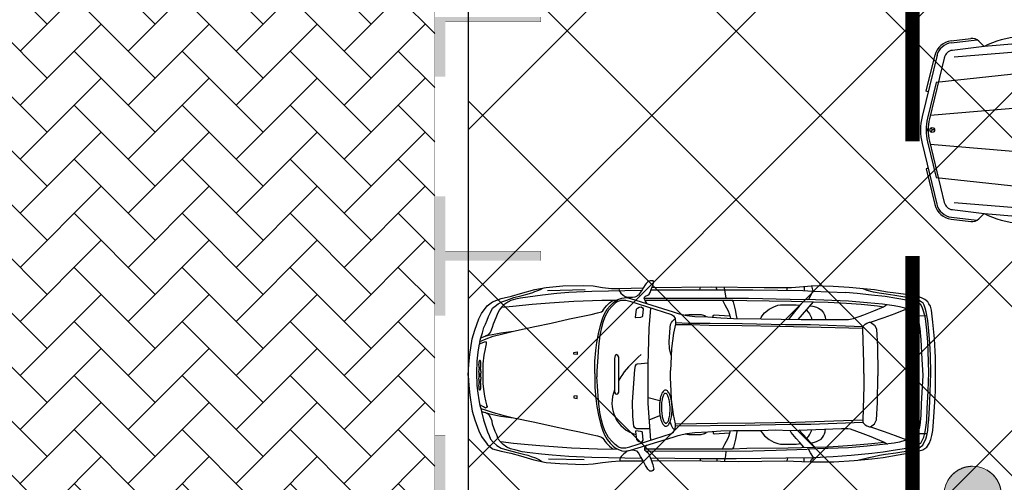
# Model space of a CAD drawing. Header units: millimetres. Extents: x 747415 to 1601423, y -236173 to 551995.
# Tile 271 of 549: x 1028413 to 1038721, y 198570 to 203410. Entities that reach past the tile are written whole.
import ezdxf

# ---------------------------------------------------------------- set-up
doc = ezdxf.new("R2010")
doc.units = ezdxf.units.MM
doc.header["$LTSCALE"] = 100
doc.header["$MEASUREMENT"] = 0
doc.linetypes.add('DASHED2', pattern=[9.525, 6.35, -3.175])
doc.linetypes.add('HIDDEN2', pattern=[4.7625, 3.175, -1.5875])
doc.layers.get('0').update_dxf_attribs({"linetype": 'CONTINUOUS', "lineweight": 0})
for name, color, linetype in [('T--A9041_VERHARDING_Parkeren', 9, 'CONTINUOUS'), ('T--L9041_VERHARDING_Parkeren', 9, 'DASHED2'), ('T--L9041_VERHARDING_Wegen', 7, 'CONTINUOUS'), ('T--L9082_INRICHTING_SPECIFIEK_Auto', 8, 'CONTINUOUS')]:
    doc.layers.add(name, color=color, linetype=linetype)
for name, color, linetype, lineweight in [('T--A9041_VERHARDING_Wegen', 21, 'CONTINUOUS', 0), ('T--A9042_BEPLANTING', 90, 'CONTINUOUS', 0), ('T--L9032_HEKWERKEN', 7, 'CONTINUOUS', 0), ('T--L9067_BEHEERVOORZIENING_Belijning', 7, 'DASHED2', 0), ('T--L9071_TERREINMEUBILAIR_Bank', 250, 'CONTINUOUS', 0)]:
    doc.layers.add(name, color=color, linetype=linetype, lineweight=lineweight)
doc.layers.add('T--A9072_BELIJNING', color=7, linetype='CONTINUOUS', lineweight=0, true_color=0xffffff)

# ---------------------------------------------------------------- blocks, each defined once
blk = doc.blocks.new('auto09')
for points in [[(-4594, 932), (-4388, 958)], [(-4592, 912), (-4326, 945)], [(-1900, 939), (-3000, 975), (-3500, 935), (-4250, 874), (-4582, 833)], [(-4250, 874), (-4305, 929)], [(-2650, 764), (-2535, 960)], [(-2518, 959), (-2594, 737)], [(-1876, 933), (-1678, 911)], [(-666, 964), (-750, 905), (-660, 932)], [(-126, 874), (-640, 934)], [(-90, 910), (-631, 973)], [(-2585, 875), (-2891, 875), (-3488, 849), (-4561, 762)], [(-1143, 825), (-1338, 825), (-2564, 825)], [(-2547, 875), (-1687, 875), (-1724, 825), (-1764, 625)], [(-1650, 905), (-1687, 875)], [(-4742, 783), (-4898, 141)], [(-4835, 400), (-4855, 405), (-4762, 788)], [(-4665, 764), (-4821, 118)], [(-2750, 775), (-2400, 625), (-1513, 625)], [(-2750, 753), (-2412, 608)], [(-2714, 795), (-2363, 625)], [(-1704, 821), (-1744, 625)], [(-804, 777), (-71, 713)], [(-2870, 700), (-4750, 498), (-4841, 123)], [(-2474, 505), (-1480, 505)], [(-3200, 287), (-4814, 150)], [(-3200, 300), (-3200, -300)], [(-3050, 300), (-3050, -300)], [(-3030, 300), (-3030, -300)], [(-3102, 107), (-3092, 200), (-3127, 113)], [(-4835, 10), (-4855, 10)], [(-4767, 0), (-4792, 0), (-4804, 22)], [(-4804, -22), (-4792, 0)], [(-124, 0), (-84, 0)], [(-59, 39), (-84, 0), (-59, -39)], [(-4835, -10), (-4855, -10)], [(-4898, -141), (-4744, -776)], [(-4841, -123), (-4750, -498), (-2870, -700)], [(-4821, -118), (-4666, -757)], [(-3200, -287), (-4814, -150)], [(-3127, -113), (-3092, -200), (-3102, -107)], [(-4835, -400), (-4855, -405), (-4764, -781)], [(-2474, -505), (-1480, -505)], [(-2750, -753), (-2412, -608)], [(-2750, -775), (-2400, -625), (-1513, -625)], [(-2726, -801), (-2363, -625)], [(-1650, -905), (-1687, -875), (-1724, -825), (-1764, -625)], [(-1704, -821), (-1744, -625)], [(-804, -777), (-71, -713)], [(-2585, -875), (-2891, -875), (-3488, -849), (-4561, -762)], [(-2650, -764), (-2535, -960)], [(-2518, -959), (-2594, -737)], [(-4592, -912), (-4326, -945)], [(-4582, -833), (-4250, -874), (-3500, -935), (-3000, -975), (-1900, -939)], [(-4250, -874), (-4305, -929)], [(-2564, -825), (-1143, -825)], [(-2547, -875), (-1687, -875)], [(-1876, -933), (-1678, -911)], [(-666, -964), (-750, -905), (-660, -932)], [(-126, -874), (-640, -934)], [(-90, -910), (-631, -973)], [(-4594, -932), (-4388, -958)]]:
    blk.add_lwpolyline(points)
at = {"color": 0}
for points in [[(-3095, 632), (-2963, 632)], [(-3086, 647), (-2951, 647)], [(-3076, 662), (-2938, 662)], [(-3066, 677), (-2924, 677)], [(-2947, 692), (-2909, 692)], [(-3143, 527), (-3025, 527)], [(-3138, 542), (-3018, 542)], [(-3132, 557), (-3011, 557)], [(-3125, 572), (-3002, 572)], [(-3119, 587), (-2994, 587)], [(-3111, 602), (-2984, 602)], [(-3103, 617), (-2974, 617)], [(-3171, 422), (-3059, 422)], [(-3168, 437), (-3056, 437)], [(-3165, 452), (-3052, 452)], [(-3162, 467), (-3047, 467)], [(-3158, 482), (-3043, 482)], [(-3153, 497), (-3037, 497)], [(-3149, 512), (-3031, 512)], [(-3180, 332), (-3070, 332)], [(-3180, 317), (-3070, 317)], [(-3179, 347), (-3069, 347)], [(-3178, 362), (-3068, 362)], [(-3177, 377), (-3066, 377)], [(-3175, 392), (-3064, 392)], [(-3173, 407), (-3062, 407)], [(-3180, 302), (-3070, 302)], [(-3180, -302), (-3070, -302)], [(-3180, -317), (-3070, -317)], [(-3180, -332), (-3070, -332)], [(-3179, -347), (-3069, -347)], [(-3178, -362), (-3068, -362)], [(-3177, -377), (-3066, -377)], [(-3175, -392), (-3064, -392)], [(-3173, -407), (-3062, -407)], [(-3171, -422), (-3059, -422)], [(-3168, -437), (-3056, -437)], [(-3165, -452), (-3052, -452)], [(-3162, -467), (-3047, -467)], [(-3158, -482), (-3043, -482)], [(-3153, -497), (-3037, -497)], [(-3149, -512), (-3031, -512)], [(-3143, -527), (-3025, -527)], [(-3138, -542), (-3018, -542)], [(-3132, -557), (-3011, -557)], [(-3125, -572), (-3002, -572)], [(-3119, -587), (-2994, -587)], [(-3111, -602), (-2984, -602)], [(-3103, -617), (-2974, -617)], [(-3095, -632), (-2963, -632)], [(-3086, -647), (-2951, -647)], [(-3076, -662), (-2938, -662)], [(-3066, -677), (-2924, -677)], [(-2947, -692), (-2909, -692)]]:
    blk.add_lwpolyline(points, dxfattribs=at)
blk.add_circle((-4792, 0), 25)
for centre, radius, start, end in [((-4569, 734), 200, 97.1189, 166.373), ((-4376, 859), 100, 45, 97.1189), ((-3799, -32), 1012, 72.7917, 116.4269), ((-2067, 1885), 1303, 224.2823, 238.398), ((-1797, 744), 205, 54.627, 112.627), ((-1200, -506), 1481, 72.3164, 107.6836), ((-1200, -1558), 2504, 79.6469, 100.3531), ((-637, 923), 50, 83.3456, 124.992), ((-646, 884), 50, 83.3456, 106.5565), ((-4569, 734), 180, 97.1189, 166.373), ((-4569, 734), 100, 97.1189, 166.373), ((-1169, -5077), 5975, 80.0039, 94.9739), ((-1338, 805), 20, 302.9407, 90), ((-1143, 625), 200, 16.9505, 90), ((-132, 824), 50, 5.8201, 83.3456), ((-95, 860), 50, 6.0456, 83.3456), ((-8215, 0), 8175, 354.1799, 5.8201), ((-8215, 0), 8215, 353.9544, 6.0456), ((-2546, 314), 504, 113.8546, 181.5941), ((-2546, 314), 484, 114.8768, 181.5941), ((-2580, 514), 311, 96.4415, 123.1514), ((-863, 71), 855, 122.9407, 139.5881), ((-863, 71), 755, 106.7493, 144.888), ((-1143, 625), 180, 16.9505, 69.5058), ((-808, 727), 50, 85.0236, 196.9556), ((-2546, 314), 654, 146.3661, 181.5941), ((-1523, 0), 1077, 144.5107, 215.4893), ((-3194, 0), 2324, 343.0495, 16.9505), ((-3194, 0), 2344, 343.0495, 16.9505), ((-3194, 0), 2444, 343.0444, 16.9556), ((-3034, 0), 1634, 341.9965, 18.0035), ((-4315, 0), 600, 166.373, 193.627), ((-4336, 0), 520, 166.373, 193.627), ((-4336, 0), 500, 166.373, 193.627), ((-3115, 108), 13, 157.8888, 353.6771), ((-62, 0), 62.3, 161.6663, 180), ((-62, 0), 62.3, 180, 198.3337), ((-73, 4), 50.8, 141.3402, 161.6663), ((-80, 9), 41.9, 117.3736, 141.3402), ((-84, 18), 32.3, 90, 117.3736), ((-84, 18), 32.3, 62.6264, 90), ((-89, 9), 41.9, 38.6598, 62.6264), ((-95, 4), 50.8, 18.3337, 38.6598), ((-106, 0), 62.3, 0, 18.3337), ((-3115, -108), 13, 6.3229, 202.1112), ((-73, -4), 50.8, 198.3337, 218.6598), ((-80, -9), 41.9, 218.6598, 242.6264), ((-84, -18), 32.3, 242.6264, 270), ((-84, -18), 32.3, 270, 297.3736), ((-89, -9), 41.9, 297.3736, 321.3402), ((-95, -4), 50.8, 321.3402, 341.6663), ((-106, 0), 62.3, 341.6663, 0), ((-2546, -314), 654, 178.4059, 213.6339), ((-2546, -314), 504, 178.4059, 246.1454), ((-2546, -314), 484, 178.4059, 245.1232), ((-720, 68), 952, 216.9946, 245.943), ((-863, -71), 855, 220.4119, 237.0593), ((-1143, -625), 200, 270, 343.0495), ((-1143, -625), 180, 281.3543, 343.0495), ((-808, -727), 50, 163.0444, 274.9764), ((-4569, -734), 200, 193.627, 262.8811), ((-4569, -734), 180, 193.627, 262.8811), ((-4569, -734), 100, 193.627, 262.8811), ((-2067, -1885), 1303, 121.602, 135.7177), ((-2580, -514), 321, 236.0194, 243.0005), ((-2580, -514), 311, 244.4102, 263.5585), ((-1169, 5077), 5975, 265.0261, 279.9961), ((-1338, -805), 20, 270, 57.0593), ((-3799, 32), 1012, 243.5731, 287.2083), ((-1797, -744), 205, 247.373, 305.373), ((-1200, 1558), 2504, 259.6469, 280.3531), ((-1200, 506), 1481, 252.3164, 287.6836), ((-132, -824), 50, 276.6544, 354.1799), ((-95, -860), 50, 276.6544, 353.9544), ((-4376, -859), 100, 262.8811, 315), ((-637, -923), 50, 235.008, 276.6544), ((-646, -884), 50, 253.4435, 276.6544)]:
    blk.add_arc(centre, radius, start, end)
blk.add_solid([(-4855, 10), (-4835, 10), (-4855, -10), (-4835, -10)])
blk = doc.blocks.new('auto33')
for p, q in [((3518.237, 931.462), (3518.237, 888.875)), ((830.324, 888.875), (1224.2, 899.525)), ((2426.937, 925.125), (2421.775, 894.2)), ((2592.1, 926.137), (2602.75, 894.2)), ((3337.262, 920.812), (3337.262, 894.2)), ((3454.362, 585.487), (3614.037, 771.775)), ((4588.075, 819.687), (4588.075, 793.075)), ((2006.612, -266.126), (1884.2, -234.188)), ((1894.85, -463.063), (2006.612, -420.476)), ((3459.687, -569.513), (3630.012, -750.475)), ((4588.075, -761.125), (4588.075, -787.738)), ((840.975, -872.9), (1213.55, -878.225)), ((2427.1, -867.575), (2427.1, -894.188)), ((2602.75, -867.575), (2602.75, -894.188)), ((3342.587, -862.25), (3337.262, -894.188)), ((3512.912, -858.813), (3512.912, -899.513))]:
    blk.add_line(p, q)
for points in [[(0, 0), (5.325, 117.099), (15.975, 218.225), (42.587, 383.225), (69.2, 473.712), (111.775, 590.812), (138.387, 649.362), (196.937, 729.2), (255.487, 771.775), (345.975, 803.712), (452.425, 830.325), (548.225, 856.937), (697.262, 899.525), (814.362, 920.812), (989.999, 936.775), (1208.225, 942.1), (1309.362, 936.775), (1405.162, 920.812), (1500.975, 910.162), (1580.812, 910.162), (1833.062, 915.425)], [(1873.55, 750.487), (1852.262, 782.425), (1841.612, 803.712), (1846.937, 819.687), (1857.587, 830.325), (1878.875, 840.974), (1894.85, 851.612), (1905.487, 867.587), (1916.137, 899.525), (1926.775, 926.137), (1932.099, 942.1), (1937.425, 958.075), (1942.75, 979.362), (1937.425, 990), (1905.487, 990), (1889.525, 984.687), (1878.875, 979.362), (1873.55, 974.037), (1862.912, 963.387), (1852.262, 947.425), (1836.3, 920.812), (1820.325, 894.2), (1804.362, 872.912), (1793.712, 856.937), (1783.075, 840.974), (1772.424, 835.65), (1761.775, 825), (1745.812, 819.687), (1719.2, 814.362), (1655.325, 814.362)], [(1924.637, 920.799), (2544.2, 926.137), (3097.749, 920.812), (3385.162, 920.812), (3592.75, 936.775)], [(3592.75, 936.775), (3608.712, 883.55), (3560.812, 793.075)], [(3582.099, -904.838), (3826.937, -904.838), (4039.85, -888.863), (4226.137, -872.9), (4343.237, -856.938), (4502.912, -830.325), (4620.012, -809.025), (4705.174, -793.063), (4758.4, -777.1), (4800.975, -750.475), (4827.587, -713.225), (4843.562, -670.638), (4854.2, -628.063), (4864.849, -574.838), (4870.175, -484.35), (4886.137, -276.776), (4891.462, -165), (4891.462, 31.937), (4891.462, 186.3), (4880.812, 383.225), (4864.849, 558.875), (4848.875, 681.299), (4838.237, 723.875), (4822.262, 750.487), (4811.625, 771.775), (4779.687, 793.075), (4753.075, 809.037), (4710.487, 825), (4641.3, 840.974), (4556.137, 851.612), (4476.3, 862.262), (4391.137, 872.912), (4252.75, 894.2), (4098.399, 910.162), (3986.625, 920.812), (3821.624, 931.462), (3592.75, 936.775)], [(122.425, 356.612), (133.062, 393.875), (149.037, 447.099), (165, 500.325), (180.975, 537.587), (196.937, 580.162), (212.912, 617.425), (234.2, 660), (255.487, 702.587), (282.1, 723.875), (314.037, 750.487), (351.299, 771.775), (404.525, 787.75), (479.037, 814.362), (564.2, 835.65), (617.425, 851.612), (675.975, 867.587), (697.262, 878.225), (729.2, 888.875), (755.812, 899.525), (789.287, 916.25)], [(1815, 888.875), (1293.387, 878.225), (1053.875, 867.587), (926.137, 856.937), (777.1, 840.974), (622.75, 819.687), (548.225, 809.037), (495, 798.387), (447.1, 782.425), (415.162, 766.462), (372.587, 739.837), (351.299, 718.55), (324.675, 681.299), (303.387, 638.712), (287.425, 601.449), (260.812, 537.587), (250.162, 500.325), (234.2, 457.75), (223.55, 441.774), (207.587, 425.812), (175.65, 409.837)], [(1575.487, 910.162), (1580.812, 888.875), (1596.775, 862.262), (1623.387, 840.974), (1644.687, 825), (1676.612, 814.362)], [(1914.362, 894.2), (2581.462, 894.2), (2980.65, 894.2), (3502.262, 888.875), (3608.712, 883.55), (3949.362, 867.587)], [(2677.262, 926.137), (2682.587, 894.2), (2698.55, 809.037)], [(3614.037, -856.938), (3821.624, -846.288), (4007.912, -835.638), (4226.137, -814.35), (4343.237, -798.388), (4449.687, -782.413), (4518.875, -771.775), (4588.075, -761.125), (4646.625, -745.163), (4689.2, -734.513), (4737.099, -707.9), (4753.075, -681.288), (4769.037, -644.025), (4785.012, -590.8), (4795.65, -521.613), (4800.975, -468.388), (4806.3, -345.963), (4816.937, -165), (4822.262, 31.937), (4816.937, 250.162), (4811.625, 351.3), (4800.975, 473.712), (4790.325, 569.525), (4785.012, 617.425), (4763.712, 681.299), (4753.075, 713.225), (4737.099, 739.837), (4715.812, 761.137), (4662.587, 771.775), (4588.075, 787.75), (4486.937, 803.712), (4364.525, 825), (4220.812, 840.974), (4071.787, 856.937), (3949.362, 867.587)], [(4087.75, -883.55), (4151.625, -867.575), (4194.2, -856.938), (4247.425, -846.288), (4305.974, -835.638), (4369.85, -825), (4476.3, -809.025), (4540.174, -798.388), (4614.687, -787.738), (4678.562, -771.775), (4721.137, -755.8), (4758.4, -729.188), (4774.362, -697.251), (4790.325, -665.326), (4800.975, -628.063), (4811.625, -574.838), (4816.937, -516.288), (4822.262, -463.063), (4832.912, -271.451), (4843.562, 21.3), (4838.237, 212.912), (4832.912, 335.325), (4822.262, 463.075), (4811.625, 574.837), (4795.65, 665.325), (4785.012, 702.587), (4774.362, 734.525), (4763.712, 755.812), (4742.424, 771.775), (4705.174, 793.075), (4646.625, 809.037), (4572.1, 819.687), (4465.649, 835.65), (4375.175, 851.612), (4300.649, 862.262), (4242.1, 872.912), (4178.237, 888.875), (4135.649, 904.837)], [(122.425, 356.612), (186.287, 383.225), (260.812, 409.837), (361.937, 436.449), (473.712, 463.075), (697.262, 510.975), (867.587, 548.225), (1059.2, 590.812), (1165.65, 612.1), (1288.075, 638.712), (1351.937, 654.687), (1394.525, 665.325), (1410.487, 675.975), (1421.137, 691.937), (1431.774, 707.912), (1447.75, 729.2), (1479.687, 761.137), (1516.937, 787.75)], [(351.299, 713.225), (468.387, 723.875), (670.649, 745.162), (851.612, 761.137), (1107.1, 777.1), (1399.837, 787.75), (1554.2, 787.75)], [(1325.325, 21.3), (1325.325, 149.037), (1335.975, 260.812), (1346.612, 345.975), (1362.587, 436.449), (1389.2, 537.587), (1410.487, 601.449), (1426.45, 644.037), (1453.074, 691.937), (1485, 729.2), (1516.937, 761.137), (1538.225, 777.1), (1564.837, 793.075), (1607.425, 809.037), (1655.325, 814.362), (1697.912, 803.712), (2145, 665.325), (2198.225, 649.362), (2240.812, 638.712), (2288.712, 628.075), (2373.875, 617.425), (2506.937, 612.1), (2645.325, 601.449), (2778.387, 596.137), (3065.812, 590.812), (3486.3, 585.487), (3858.874, 585.487), (3981.299, 585.487), (4034.525, 596.137), (4140.974, 633.387), (4247.425, 675.975), (4348.55, 718.55)], [(1570.162, 777.1), (1538.225, 755.812), (1506.3, 723.875), (1469.037, 681.299), (1431.774, 612.1), (1410.487, 553.55), (1394.525, 500.325), (1378.55, 420.487), (1362.587, 298.062), (1351.937, 143.712), (1346.612, 47.912), (1346.612, -15.963)], [(1570.162, 777.1), (1602.1, 787.75), (1650, 787.75), (1692.587, 777.1), (2129.037, 638.712), (2150.325, 622.75), (2166.3, 596.137), (2171.612, 553.55), (2171.612, 537.587), (2150.325, 441.774), (2129.037, 282.099), (2123.712, 196.937), (2118.387, 53.224)], [(1843.387, 809.037), (2475, 809.037), (2932.75, 809.037), (3369.2, 798.387), (3550.162, 793.075)], [(1849.6, 787.75), (2086.462, 787.75), (2437.75, 787.75), (2661.3, 787.75), (2767.75, 787.75), (2916.775, 782.425), (3385.162, 777.1), (3614.037, 771.775)], [(2661.3, 787.75), (2671.937, 766.462), (2687.912, 739.837), (2703.875, 707.912), (2719.85, 675.975), (2730.487, 649.362), (2741.137, 612.1), (2746.462, 596.137)], [(2815.65, 596.137), (2810.325, 628.075), (2799.687, 686.612), (2789.037, 729.2), (2778.387, 771.775), (2767.75, 787.75)], [(3060.487, 590.812), (3065.812, 606.774), (3076.462, 622.75), (3103.074, 654.687), (3150.975, 691.937), (3198.875, 718.55), (3241.462, 734.525), (3268.075, 739.837), (3433.075, 739.837), (3473.374, 734.087)], [(3507.587, 771.775), (3465.012, 723.875), (3417.099, 665.325), (3374.524, 612.1), (3353.237, 585.487)], [(4210.175, 558.875), (4353.875, 606.774), (4470.975, 649.362), (4582.749, 691.937), (4572.1, 702.587), (4513.562, 718.55), (4460.324, 729.2), (4337.912, 745.162), (4178.237, 761.137), (3981.299, 777.1), (3550.162, 793.075)], [(3576.774, 729.2), (3608.712, 723.875), (3645.975, 713.225), (3667.262, 702.587), (3693.874, 686.612), (3709.85, 670.65), (3720.487, 654.687), (3731.137, 633.387), (3736.462, 612.1), (3741.787, 585.487)], [(3614.037, 771.775), (3768.4, 766.462), (3960.012, 755.812), (4114.362, 745.162), (4284.687, 729.2), (4348.55, 718.55), (4380.487, 739.837)], [(1756.462, 601.449), (1751.137, 606.774), (1761.775, 691.937), (1772.424, 702.587), (1788.387, 713.225), (1809.687, 718.55), (1825.65, 707.912), (1830.975, 697.262), (1825.65, 622.75), (1820.325, 612.1), (1804.362, 606.774), (1756.462, 601.449)], [(1910.812, -675.963), (1884.2, -292.738), (1884.2, 111.775), (1894.85, 489.687), (1910.812, 702.587)], [(2272.749, 633.387), (2310, 638.712), (2437.75, 638.712), (2475, 628.075), (2490.975, 617.425), (2496.3, 612.1)], [(2565.487, 606.774), (2565.487, 628.075), (2576.137, 633.387), (2735.812, 622.75)], [(3539.524, 686.612), (3560.812, 660), (3571.462, 644.037), (3582.099, 622.75), (3592.75, 601.449), (3592.75, 585.487)], [(4582.749, 691.937), (4609.362, 686.612), (4635.975, 670.65), (4651.937, 660), (4667.912, 649.362), (4683.875, 633.387), (4694.525, 622.75), (4800.975, 628.075)], [(4694.525, 622.75), (4705.174, 606.774), (4715.812, 574.837), (4726.462, 489.687), (4737.099, 372.587), (4747.75, 170.325), (4758.4, 0), (4742.424, -298.063), (4737.099, -420.476), (4726.462, -521.613), (4715.812, -585.475), (4705.174, -606.775)], [(2123.712, 212.912), (2113.074, 250.162), (2107.75, 282.099), (2102.425, 351.3), (2113.074, 500.325), (2118.387, 532.262), (2129.037, 553.55), (2139.687, 569.525), (2155.65, 585.487), (2166.3, 590.812)], [(2171.612, 553.55), (2304.687, 548.225), (2533.55, 548.225), (2868.875, 542.912), (3321.3, 532.262), (3582.099, 532.262), (4130.325, 510.975)], [(2171.612, 532.262), (2331.3, 532.262), (2522.912, 526.937), (2863.55, 521.612), (3257.424, 516.3), (4130.325, 495)], [(4140.974, 21.3), (4140.974, 133.062), (4130.325, 484.362), (4130.325, 505.65), (4135.649, 516.3), (4156.937, 537.587), (4172.912, 548.225), (4199.525, 558.875), (4210.175, 558.875), (4226.137, 548.225), (4252.75, 526.937), (4268.712, 500.325), (4274.037, 484.362), (4284.687, 303.387), (4290.012, 26.612), (4290.012, -5.313)], [(133.062, 393.875), (175.65, 409.837), (212.912, 420.487), (287.425, 436.449), (340.65, 447.099), (473.712, 463.075)], [(122.425, 356.612), (111.775, 308.712), (101.137, 244.837), (90.487, 149.037), (85.162, 31.937), (90.487, -106.451), (101.137, -186.288), (111.775, -255.475), (122.425, -314.025), (133.062, -345.963)], [(117.1, 330), (180.975, 356.612), (186.287, 345.975), (186.287, 330), (175.65, 276.774), (165, 212.912), (154.362, 122.424), (154.362, -85.163), (159.675, -143.7), (170.324, -218.225), (180.975, -266.126), (191.612, -308.7), (196.937, -324.675), (191.612, -335.325), (180.975, -340.638), (159.675, -330), (122.425, -308.7)], [(1107.225, 241.062), (1141.85, 246.187), (1141.85, 219.062), (1107.225, 222.312), (1107.225, 241.062)], [(1532.912, 175.65), (1532.912, -175.638), (1543.55, -191.613), (1554.2, -196.938), (1564.837, -191.613), (1575.487, -175.638), (1575.487, -159.675), (1575.487, 191.612), (1564.837, 207.587), (1548.875, 218.225), (1538.225, 207.587), (1532.912, 175.65)], [(1809.687, 218.225), (1777.75, 191.612), (1676.612, 90.487), (1634.037, 37.262), (1607.425, 0), (1596.775, -15.963), (1575.487, -47.9)], [(1900.162, -558.863), (1761.775, -558.863), (1745.812, -548.225), (1735.162, -532.251), (1724.525, -431.125), (1719.2, -276.776), (1745.812, 63.875), (1751.137, 101.137), (1761.775, 117.099), (1772.424, 122.424), (1884.2, 133.062)], [(0, 0), (5.325, -106.451), (15.975, -207.575), (42.587, -372.575), (69.2, -463.063), (111.775, -580.163), (138.387, -638.713), (196.937, -718.55), (255.487, -766.45), (345.975, -793.063), (447.1, -814.35), (548.225, -840.963), (686.612, -883.55), (814.362, -910.163), (958.062, -920.8), (1208.225, -931.45), (1309.362, -926.125), (1405.162, -910.163), (1500.975, -899.513), (1586.137, -894.188), (1830.975, -894.188)], [(1325.325, 21.3), (1325.325, -127.738), (1335.975, -239.513), (1346.612, -324.675), (1362.587, -415.163), (1389.2, -516.288), (1410.487, -580.163), (1426.45, -622.738), (1453.074, -670.638), (1485, -707.9), (1516.937, -739.838), (1538.225, -755.8), (1564.837, -771.775), (1607.425, -787.738), (1655.325, -793.063), (1697.912, -782.413), (2145, -644.025), (2198.225, -628.063), (2240.812, -617.413), (2288.712, -606.775), (2373.875, -596.125), (2506.937, -590.8), (2645.325, -580.163), (2778.387, -574.838), (3065.812, -574.838), (3214.849, -569.513), (3369.2, -574.838), (3640.65, -564.188), (3906.787, -553.55), (3975.974, -553.55), (3997.262, -558.863), (4130.325, -606.775), (4215.487, -638.713), (4353.875, -697.251), (4391.137, -718.55)], [(1570.162, -745.163), (1602.1, -755.8), (1650, -755.8), (1692.587, -745.163), (2129.037, -606.775), (2150.325, -590.8), (2166.3, -564.188), (2171.612, -521.613), (2171.612, -505.638), (2150.325, -409.838), (2129.037, -250.163), (2123.712, -165), (2118.387, -21.288), (2118.387, 53.224)], [(4140.974, 21.3), (4140.974, 0), (4140.974, -111.776), (4130.325, -463.063), (4130.325, -484.35), (4135.649, -495), (4156.937, -516.288), (4172.912, -526.938), (4199.525, -537.576), (4210.175, -537.576), (4226.137, -526.938), (4252.75, -505.638), (4268.712, -479.025), (4274.037, -463.063), (4284.687, -282.088), (4290.012, -5.313)], [(1570.162, -745.163), (1538.225, -723.863), (1506.3, -691.938), (1469.037, -649.35), (1431.774, -580.163), (1410.487, -521.613), (1394.525, -468.388), (1378.55, -388.55), (1362.587, -266.126), (1351.937, -111.776), (1346.612, -15.963)], [(1107.225, -234.988), (1141.85, -240.113), (1141.85, -212.988), (1107.225, -216.238), (1107.225, -234.988)], [(133.062, -345.963), (186.287, -361.938), (260.812, -388.55), (361.937, -415.163), (473.712, -441.775), (697.262, -489.675), (867.587, -526.938), (1059.2, -569.513), (1165.65, -590.8), (1288.075, -617.413), (1351.937, -633.388), (1394.525, -644.025), (1410.487, -654.675), (1421.137, -670.638), (1431.774, -686.613), (1447.75, -707.9), (1479.687, -739.838), (1500.975, -755.8), (1522.262, -771.775)], [(133.062, -345.963), (138.387, -377.901), (159.675, -463.063), (180.975, -526.938), (202.262, -590.8), (218.225, -628.063), (234.2, -665.326), (260.812, -697.251), (298.062, -734.513), (345.975, -761.125), (404.525, -777.1), (457.75, -793.063), (521.612, -809.025), (580.162, -825), (622.75, -835.638), (660, -846.288), (702.587, -862.25), (723.875, -872.9), (745.162, -883.55), (776.312, -902.238)], [(138.387, -377.901), (175.65, -388.55), (212.912, -399.188), (287.425, -415.163), (340.65, -425.8), (473.712, -441.775)], [(1815, -867.575), (1293.387, -856.938), (1053.875, -846.288), (878.225, -835.638), (766.45, -825), (644.037, -809.025), (564.2, -798.388), (500.325, -782.413), (441.775, -766.45), (404.525, -750.475), (367.262, -723.863), (345.975, -702.575), (314.037, -665.326), (298.062, -622.738), (282.1, -585.475), (255.487, -510.963), (250.162, -479.025), (234.2, -436.45), (223.55, -420.476), (207.587, -404.513), (175.65, -388.55)], [(2113.074, -489.675), (2123.712, -521.613), (2139.687, -548.225), (2150.325, -558.863), (2160.975, -569.513)], [(2171.612, -505.638), (2608.075, -500.325), (3001.937, -495), (3427.75, -489.675), (4130.325, -463.063)], [(2171.612, -526.938), (2900.812, -521.613), (3374.524, -510.963), (3587.425, -510.963), (4130.325, -489.675)], [(1756.462, -580.163), (1751.137, -585.475), (1761.775, -670.638), (1772.424, -681.288), (1788.387, -691.938), (1809.687, -697.251), (1825.65, -686.613), (1830.975, -675.963), (1825.65, -601.45), (1820.325, -590.8), (1804.362, -585.475), (1756.462, -580.163)], [(2272.749, -612.088), (2310, -617.413), (2437.75, -617.413), (2475, -606.775), (2490.975, -596.125), (2496.3, -590.8)], [(2565.487, -585.475), (2565.487, -606.775), (2576.137, -612.088), (2735.812, -601.45)], [(2661.3, -766.45), (2671.937, -745.163), (2687.912, -718.55), (2703.875, -686.613), (2719.85, -654.675), (2730.487, -628.063), (2741.137, -590.8), (2746.462, -574.838)], [(2815.65, -574.838), (2810.325, -606.775), (2799.687, -665.326), (2789.037, -707.9), (2778.387, -750.475), (2767.75, -766.45)], [(3060.487, -574.838), (3065.812, -585.475), (3076.462, -601.45), (3103.074, -633.388), (3150.975, -670.638), (3198.875, -697.251), (3241.462, -713.225), (3268.075, -718.55), (3433.075, -718.55), (3480.975, -713.225)], [(3512.912, -750.475), (3470.325, -702.575), (3433.075, -660.001), (3379.849, -596.125), (3369.2, -574.838)], [(3544.849, -660.001), (3560.812, -638.713), (3571.462, -622.738), (3582.099, -601.45), (3592.75, -580.163), (3592.75, -566.063)], [(4210.175, -537.576), (4353.875, -585.475), (4470.975, -628.063), (4582.749, -670.638), (4572.1, -681.288), (4513.562, -697.251), (4460.324, -707.9), (4337.912, -723.863), (4178.237, -739.838), (3981.299, -755.8), (3550.162, -771.775)], [(3589.962, -707.926), (3645.975, -691.938), (3667.262, -681.288), (3693.874, -665.326), (3709.85, -649.35), (3720.487, -633.388), (3731.137, -612.088), (3736.462, -590.8), (3741.574, -560.151)], [(4582.749, -670.638), (4609.362, -670.638), (4635.975, -660.001), (4667.912, -638.713), (4694.525, -617.413), (4705.174, -606.775), (4806.3, -606.775)], [(340.65, -691.938), (473.712, -707.9), (628.062, -723.863), (750.487, -734.513), (1080.487, -755.8), (1351.937, -766.45), (1564.837, -771.775)], [(3630.012, -750.475), (3768.4, -745.163), (3874.85, -739.838), (4018.549, -729.188), (4226.137, -713.225), (4353.875, -697.251)], [(1655.325, -793.063), (1644.687, -809.025), (1628.712, -819.676), (1618.075, -830.325), (1602.1, -846.288), (1591.462, -862.25), (1586.137, -878.225), (1586.137, -894.188)], [(1873.55, -729.188), (1852.262, -745.163), (1846.937, -755.8), (1846.937, -777.1), (1862.912, -793.063), (1884.2, -809.025), (1894.85, -830.325), (1905.487, -856.938), (1916.137, -883.55), (1926.775, -915.475), (1932.099, -931.45), (1937.425, -952.738), (1942.75, -979.351), (1932.099, -995.325), (1921.462, -1000.638), (1900.162, -1000.638), (1878.875, -979.351), (1868.225, -963.388), (1857.587, -942.1), (1841.612, -915.475), (1830.975, -894.188), (1809.687, -856.938), (1804.362, -846.288), (1783.075, -809.025), (1767.1, -793.063), (1719.2, -782.413), (1655.325, -793.063)], [(1846.937, -766.45), (2086.462, -766.45), (2437.75, -766.45), (2661.3, -766.45), (2767.75, -766.45), (2916.775, -761.125), (3347.912, -755.8), (3630.012, -750.475)], [(1857.287, -787.438), (2661.3, -793.063), (2980.65, -787.738), (3225.487, -782.413), (3550.162, -771.775)], [(2698.55, -793.063), (2693.237, -840.963), (2687.912, -867.575), (2682.587, -894.188)], [(3582.099, -904.838), (3592.75, -878.225), (3614.037, -862.25), (3614.037, -856.938), (3582.099, -809.025), (3560.812, -771.775)], [(1905.487, -862.25), (2421.775, -867.575), (2805, -867.575), (3326.625, -862.25), (3614.037, -856.938)], [(1916.137, -888.863), (2448.387, -894.188), (2831.625, -899.513), (3315.975, -894.188), (3582.099, -904.838)]]:
    blk.add_lwpolyline(points)
for points in [[(121.249, 70.05, 0.157151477), (123.632, 70.889, 0.089884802), (125.928, 73.391, 0.049107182), (128.05, 77.46, 0.030664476), (129.916, 82.938, 0.021775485), (131.455, 89.616, 0.01717029), (132.606, 97.236, 0.014776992), (133.328, 105.507, 0.013740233), (133.59, 114.11, 0.013740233), (133.384, 122.714, 0.014776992), (132.717, 130.989, 0.01717029), (131.614, 138.617, 0.021775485), (130.119, 145.305, 0.030664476), (128.289, 150.795, 0.049107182), (126.194, 154.877, 0.089884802), (123.914, 157.394, 0.157151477), (121.537, 158.249, 0.157151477), (119.155, 157.41, 0.089884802), (116.859, 154.908, 0.049107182), (114.737, 150.839, 0.030664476), (112.871, 145.361, 0.021775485), (111.332, 138.683, 0.01717029), (110.18, 131.063, 0.014776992), (109.459, 122.792, 0.013740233), (109.197, 114.189, 0.013740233), (109.403, 105.585, 0.014776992), (110.07, 97.31, 0.01717029), (111.172, 89.682, 0.021775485), (112.667, 82.994, 0.030664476), (114.498, 77.504, 0.049107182), (116.593, 73.422, 0.089884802), (118.873, 70.905, 0.157151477)], [(121.825, -7.038, 0.155706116), (124.227, -6.175, 0.089915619), (126.526, -3.65, 0.049430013), (128.633, 0.439, 0.030952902), (130.468, 5.935, 0.02200981), (131.96, 12.628, 0.017367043), (133.05, 20.26, 0.014951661), (133.699, 28.537, 0.013904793), (133.88, 37.142, 0.013904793), (133.587, 45.744, 0.014951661), (132.83, 54.013, 0.017367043), (131.64, 61.63, 0.02200981), (130.062, 68.302, 0.030952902), (128.155, 73.775, 0.049430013), (125.995, 77.836, 0.089915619), (123.663, 80.33, 0.155706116), (121.249, 81.162, 0.155706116), (118.847, 80.299, 0.089915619), (116.548, 77.774, 0.049430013), (114.441, 73.685, 0.030952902), (112.606, 68.189, 0.02200981), (111.114, 61.496, 0.017367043), (110.024, 53.864, 0.014951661), (109.375, 45.587, 0.013904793), (109.194, 36.982, 0.013904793), (109.487, 28.38, 0.014951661), (110.244, 20.111, 0.017367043), (111.434, 12.494, 0.02200981), (113.012, 5.822, 0.030952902), (114.919, 0.349, 0.049430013), (117.079, -3.712, 0.089915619), (119.411, -6.206, 0.155706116)], [(121.825, 13.112, 0.155706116), (119.411, 12.28, 0.089915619), (117.079, 9.786, 0.049430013), (114.919, 5.725, 0.030952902), (113.012, 0.252, 0.02200981), (111.434, -6.42, 0.017367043), (110.244, -14.037, 0.014951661), (109.487, -22.306, 0.013904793), (109.194, -30.908, 0.013904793), (109.375, -39.513, 0.014951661), (110.024, -47.79, 0.017367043), (111.114, -55.422, 0.02200981), (112.606, -62.115, 0.030952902), (114.441, -67.611, 0.049430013), (116.548, -71.7, 0.089915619), (118.847, -74.225, 0.155706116), (121.249, -75.088, 0.155706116), (123.663, -74.256, 0.089915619), (125.995, -71.762, 0.049430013), (128.155, -67.701, 0.030952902), (130.062, -62.228, 0.02200981), (131.64, -55.556, 0.017367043), (132.83, -47.939, 0.014951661), (133.587, -39.67, 0.013904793), (133.88, -31.068, 0.013904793), (133.699, -22.463, 0.014951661), (133.05, -14.186, 0.017367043), (131.96, -6.554, 0.02200981), (130.468, 0.139, 0.030952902), (128.633, 5.635, 0.049430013), (126.526, 9.724, 0.089915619), (124.227, 12.249, 0.155706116)], [(121.249, -63.976, 0.157151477), (118.873, -64.831, 0.089884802), (116.593, -67.348, 0.049107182), (114.498, -71.43, 0.030664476), (112.667, -76.92, 0.021775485), (111.172, -83.608, 0.01717029), (110.07, -91.236, 0.014776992), (109.403, -99.511, 0.013740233), (109.197, -108.115, 0.013740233), (109.459, -116.718, 0.014776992), (110.18, -124.989, 0.01717029), (111.332, -132.609, 0.021775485), (112.871, -139.287, 0.030664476), (114.737, -144.765, 0.049107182), (116.859, -148.834, 0.089884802), (119.155, -151.336, 0.157151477), (121.537, -152.175, 0.157151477), (123.914, -151.32, 0.089884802), (126.194, -148.803, 0.049107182), (128.289, -144.721, 0.030664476), (130.119, -139.231, 0.021775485), (131.614, -132.543, 0.01717029), (132.717, -124.915, 0.014776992), (133.384, -116.64, 0.013740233), (133.59, -108.036, 0.013740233), (133.328, -99.433, 0.014776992), (132.606, -91.162, 0.01717029), (131.455, -83.542, 0.021775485), (129.916, -76.864, 0.030664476), (128.05, -71.386, 0.049107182), (125.928, -67.317, 0.089884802), (123.632, -64.815, 0.157151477)], [(2070.489, -532.255, 0.129352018), (2083.407, -528.442, 0.088250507), (2095.727, -517.514, 0.054925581), (2106.975, -499.891, 0.036606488), (2116.718, -476.25, 0.026859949), (2124.583, -447.501, 0.021548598), (2130.266, -414.747, 0.018713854), (2133.55, -379.248, 0.017469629), (2134.308, -342.367, 0.017469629), (2132.512, -305.522, 0.018713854), (2128.229, -270.13, 0.021548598), (2121.626, -237.549, 0.026859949), (2112.955, -209.032, 0.036606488), (2102.549, -185.676, 0.054925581), (2090.81, -168.376, 0.088250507), (2078.187, -157.8, 0.129352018), (2065.166, -154.352, 0.129352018), (2052.247, -158.165, 0.088250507), (2039.928, -169.093, 0.054925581), (2028.68, -186.716, 0.036606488), (2018.937, -210.356, 0.026859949), (2011.072, -239.106, 0.021548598), (2005.389, -271.86, 0.018713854), (2002.105, -307.359, 0.017469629), (2001.347, -344.24, 0.017469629), (2003.143, -381.085, 0.018713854), (2007.426, -416.477, 0.021548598), (2014.029, -449.058, 0.026859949), (2022.7, -477.575, 0.036606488), (2033.105, -500.931, 0.054925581), (2044.845, -518.231, 0.088250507), (2057.468, -528.807, 0.129352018)], [(2070.489, -500.32, 0.152363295), (2079.253, -497.153, 0.08994173), (2087.578, -488.075, 0.050171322), (2095.144, -473.432, 0.031628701), (2101.66, -453.789, 0.022563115), (2106.876, -429.9, 0.017833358), (2110.592, -402.683, 0.015366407), (2112.664, -373.185, 0.014295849), (2113.013, -342.538, 0.014295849), (2111.625, -311.92, 0.015366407), (2108.555, -282.508, 0.017833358), (2103.919, -255.433, 0.022563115), (2097.896, -231.735, 0.031628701), (2090.718, -212.324, 0.050171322), (2082.66, -197.946, 0.08994173), (2074.032, -189.155, 0.152363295), (2065.166, -186.287, 0.152363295), (2056.402, -189.454, 0.08994173), (2048.077, -198.532, 0.050171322), (2040.511, -213.175, 0.031628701), (2033.995, -232.818, 0.022563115), (2028.779, -256.707, 0.017833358), (2025.063, -283.923, 0.015366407), (2022.991, -313.422, 0.014295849), (2022.642, -344.069, 0.014295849), (2024.03, -374.687, 0.015366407), (2027.1, -404.099, 0.017833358), (2031.736, -431.174, 0.022563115), (2037.758, -454.872, 0.031628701), (2044.937, -474.283, 0.050171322), (2052.994, -488.661, 0.08994173), (2061.622, -497.452, 0.152363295)]]:
    blk.add_lwpolyline(points, format="xyb", close=True)
blk.add_arc((1846.278, -288.964), 341.955, 156.4065556, 253.8449833)
blk = doc.blocks.new('*U333')
at = {"layer": 'T--L9071_TERREINMEUBILAIR_Bank', "linetype": 'Continuous'}
h = blk.add_hatch(color=256, dxfattribs=at)
edge = h.paths.add_edge_path()
edge.add_arc((0, 1100), 300, 0, 360)
at = {"layer": 'T--L9071_TERREINMEUBILAIR_Bank', "linetype": 'HIDDEN2'}
blk.add_lwpolyline([(300, 1100, 0.414214), (0, 1400, 0.414214), (-300, 1100), (-300, -1100, 0.414214), (0, -1400, 0.414214), (300, -1100)], format="xyb", close=True, dxfattribs=at)
at = {"layer": 'T--L9071_TERREINMEUBILAIR_Bank', "linetype": 'Continuous'}
blk.add_circle((0, 1100), 300, dxfattribs=at)
blk = doc.blocks.new('9041_parkeerplaats_2500x5000_hoeklijn')
at = {"layer": 'T--A9072_BELIJNING', "linetype": 'Continuous'}
h = blk.add_hatch(color=256, dxfattribs=at)
h.paths.add_polyline_path([(-1200, -1390), (-1250, -1390), (-1250, -2500), (-625, -2500), (-625, -2390), (-1200, -2390)])
h.paths.add_polyline_path([(1250, -1390), (1200, -1390), (1200, -2390), (625, -2390), (625, -2500), (1250, -2500)])
at = {"layer": 'T--L9067_BEHEERVOORZIENING_Belijning', "const_width": 1}
for points in [[(-1200, -1390), (-1250, -1390), (-1250, -2500), (-625, -2500), (-625, -2390), (-1200, -2390)], [(1250, -1390), (1200, -1390), (1200, -2390), (625, -2390), (625, -2500), (1250, -2500)]]:
    blk.add_lwpolyline(points, close=True, dxfattribs=at)
blk = doc.blocks.new('*U251')
at = {"layer": 'T--L9067_BEHEERVOORZIENING_Belijning'}
blk.add_blockref('9041_parkeerplaats_2500x5000_hoeklijn', (0, 1945, 0), dxfattribs=at)
blk = doc.blocks.new('*U252')
at = {"layer": 'T--L9067_BEHEERVOORZIENING_Belijning', "color": 0, "linetype": 'ByBlock', "lineweight": -2, "transparency": 16777216}
for p in [(7500, 0), (10000, 0)]:
    blk.add_blockref('*U251', p, dxfattribs=at)

msp = doc.modelspace()

# ---------------------------------------------------------------- hatches: boundary and pattern name
at = {"layer": 'T--A9041_VERHARDING_Parkeren', "linetype": 'Continuous'}
h = msp.add_hatch(dxfattribs=at)
h.set_pattern_fill('ANSI37', color=256, scale=10000, style=0)
h.paths.add_polyline_path([(1042408.673, 217506.486), (1041083.526, 216825.277), (1040386.81, 216462.228), (1039767.387, 216148.144), (1038409.814, 215399.988), (1035742.204, 213942.385), (1033118.358, 212460.248), (1033108.673, 212454.589), (1033108.673, 193325.106), (1042408.673, 193325.106)])
at = {"layer": 'T--A9041_VERHARDING_Wegen', "linetype": 'Continuous'}
h = msp.add_hatch(dxfattribs=at)
h.set_pattern_fill('AR-HBONE', color=256, scale=100, style=0)
h.paths.add_polyline_path([(1032758.673, 212246.266), (1027758.673, 209270.229), (1027758.673, 193125.106), (1032758.673, 193125.106)])
at = {"layer": 'T--A9042_BEPLANTING'}
h = msp.add_hatch(dxfattribs=at)
h.set_pattern_fill('GRASS', color=256, scale=1500, style=0)
edge = h.paths.add_edge_path()
edge.add_line((1194589.183, 247525.193), (1194593.64, 247264.881))
edge.add_line((1194593.64, 247264.881), (1189597.042, 247120.843))
edge.add_line((1189597.042, 247120.843), (1179615.176, 246734.424))
edge.add_line((1179615.176, 246734.424), (1169673.169, 246260.926))
edge.add_line((1169673.169, 246260.926), (1159743.156, 245284.429))
edge.add_line((1159743.156, 245284.429), (1149794.302, 244232.037))
edge.add_line((1149794.302, 244232.037), (1139904.319, 243419.621))
edge.add_line((1139904.319, 243419.621), (1138613.747, 243325.021))
edge.add_line((1138613.747, 243325.021), (1135690.007, 243117.197))
edge.add_line((1135690.007, 243117.197), (1132771.926, 242932.503))
edge.add_line((1132771.926, 242932.503), (1129859.398, 242758.599))
edge.add_line((1129859.398, 242758.599), (1126616.556, 242566.575))
edge.add_line((1126616.556, 242566.575), (1123385.964, 242364.695))
edge.add_line((1123385.964, 242364.695), (1120184.728, 242139.833))
edge.add_line((1120184.728, 242139.833), (1117014.113, 241880.011))
edge.add_line((1117014.113, 241880.011), (1113876.289, 241570.228))
edge.add_line((1113876.289, 241570.228), (1110773.76, 241198.319))
edge.add_line((1110773.76, 241198.319), (1107692.214, 240764.72))
edge.add_line((1107692.214, 240764.72), (1104624.361, 240306.925))
edge.add_line((1104624.361, 240306.925), (1101572.465, 239835.828))
edge.add_line((1101572.465, 239835.828), (1100403.086, 239650.924))
edge.add_line((1100403.086, 239650.924), (1097780.987, 239217.99))
edge.add_line((1097780.987, 239217.99), (1095157.329, 238732.83))
edge.add_line((1095157.329, 238732.83), (1092526.922, 238274.052))
edge.add_line((1092526.922, 238274.052), (1089457.602, 237766.051))
edge.add_line((1089457.602, 237766.051), (1086388.73, 237224.846))
edge.add_line((1086388.73, 237224.846), (1083401.545, 236651.668))
edge.add_line((1083401.545, 236651.668), (1080469.385, 236024.459))
edge.add_line((1080469.385, 236024.459), (1077519.444, 235269.823))
edge.add_line((1077519.444, 235269.823), (1074567.867, 234454.498))
edge.add_line((1074567.867, 234454.498), (1071611.505, 233602.32))
edge.add_line((1071611.505, 233602.32), (1068661.406, 232725.291))
edge.add_line((1068661.406, 232725.291), (1065719.424, 231822.381))
edge.add_line((1065719.424, 231822.381), (1062684.54, 230856.109))
edge.add_line((1062684.54, 230856.109), (1059866.196, 229920.836))
edge.add_line((1059866.196, 229920.836), (1056845.381, 228880.035))
edge.add_line((1056845.381, 228880.035), (1054034.15, 227860.451))
edge.add_line((1054034.15, 227860.451), (1051908.682, 227043.859))
edge.add_line((1051908.682, 227043.859), (1051192.354, 226766.278))
edge.add_line((1051192.354, 226766.278), (1050671.69, 226564.519))
edge.add_line((1050671.69, 226564.519), (1049927.631, 226262.62))
edge.add_line((1049927.631, 226262.62), (1049070.32, 225903.54))
edge.add_line((1049070.32, 225903.54), (1048360.834, 225606.376))
edge.add_line((1048360.834, 225606.376), (1045574.185, 224396.868))
edge.add_line((1045574.185, 224396.868), (1042746.023, 223102.062))
edge.add_line((1042746.023, 223102.062), (1039916.204, 221736.561))
edge.add_line((1039916.204, 221736.561), (1037264.038, 220364.549))
edge.add_line((1037264.038, 220364.549), (1036639.036, 220037.907))
edge.add_line((1036639.036, 220037.907), (1035761.731, 219567.084))
edge.add_line((1035761.731, 219567.084), (1034455.173, 218860.02))
edge.add_line((1034455.173, 218860.02), (1031834.519, 217415.207))
edge.add_line((1031834.519, 217415.207), (1029063.532, 215837.52))
edge.add_line((1029063.532, 215837.52), (1026493.513, 214322.916))
edge.add_line((1026493.513, 214322.916), (1023661.374, 212596.81))
edge.add_line((1023661.374, 212596.81), (1021148.701, 211011.913))
edge.add_line((1021148.701, 211011.913), (1018664.489, 209394.723))
edge.add_line((1018664.489, 209394.723), (1016111.63, 207674.051))
edge.add_line((1016111.63, 207674.051), (1013541.964, 205866.676))
edge.add_line((1013541.964, 205866.676), (1011054.819, 204060.939))
edge.add_line((1011054.819, 204060.939), (1008551.61, 202180.933))
edge.add_line((1008551.61, 202180.933), (1006071.977, 200261.271))
edge.add_line((1006071.977, 200261.271), (1003623.026, 198305.877))
edge.add_line((1003623.026, 198305.877), (1001255.469, 196356.541))
edge.add_line((1001255.469, 196356.541), (998895.97, 194358.237))
edge.add_line((998895.97, 194358.237), (996592.894, 192340.973))
edge.add_line((996592.894, 192340.973), (994271.188, 190253.094))
edge.add_line((994271.188, 190253.094), (992089.799, 188232.713))
edge.add_line((992089.799, 188232.713), (989855.126, 186096.735))
edge.add_line((989855.126, 186096.735), (987565.682, 183840.779))
edge.add_line((987565.682, 183840.779), (985556.73, 181812.43))
edge.add_line((985556.73, 181812.43), (983340.235, 179499.914))
edge.add_line((983340.235, 179499.914), (981234.422, 177237.565))
edge.add_line((981234.422, 177237.565), (979162.94, 174943.215))
edge.add_line((979162.94, 174943.215), (977214.691, 172724.59))
edge.add_line((977214.691, 172724.59), (975036.892, 170165.071))
edge.add_line((975036.892, 170165.071), (973160.412, 167901.106))
edge.add_line((973160.412, 167901.106), (971300.145, 165540.186))
edge.add_line((971300.145, 165540.186), (970653.489, 164750.347))
edge.add_line((970653.489, 164750.347), (969323.906, 163031.694))
edge.add_line((969323.906, 163031.694), (967532.389, 160664.585))
edge.add_line((967532.389, 160664.585), (965620.33, 158124.446))
edge.add_line((965620.33, 158124.446), (963729.485, 155559.861))
edge.add_line((963729.485, 155559.861), (962160.024, 153368.205))
edge.add_line((962160.024, 153368.205), (960583.853, 151476.839))
edge.add_line((960583.853, 151476.839), (957868.106, 147829.141))
edge.add_line((957868.106, 147829.141), (955546.579, 144354.957))
edge.add_line((955546.579, 144354.957), (952781.766, 139999.101))
edge.add_line((952781.766, 139999.101), (950228.309, 135925.671))
edge.add_line((950228.309, 135925.671), (947689.507, 131669.07))
edge.add_line((947689.507, 131669.07), (945836.511, 128467.426))
edge.add_line((945836.511, 128467.426), (939785.242, 117718.876))
edge.add_line((939785.242, 117718.876), (930712.869, 102774.401))
edge.add_line((930712.869, 102774.401), (922173.53, 90199.799))
edge.add_arc((831492.457, 157259.067), 112782.989, 306.60619454, 323.5168236, ccw=False)
edge.add_line((898746.269, 66722.183), (906881.323, 58450.839))
edge.add_arc((1039056.702, -43733.649), 167068.849, 138.06483794, 142.29247104, ccw=False)
edge.add_line((914773.924, 67916.66), (924725.806, 83316.857))
edge.add_line((924725.806, 83316.857), (935036.865, 100427.915))
edge.add_line((935036.865, 100427.915), (938271.243, 105214.41))
edge.add_line((938271.243, 105214.41), (944567.151, 115601.153))
edge.add_line((944567.151, 115601.153), (949536.685, 124088.131))
edge.add_line((949536.685, 124088.131), (954824.472, 132626.587))
edge.add_line((954824.472, 132626.587), (959827.89, 140132.671))
edge.add_line((959827.89, 140132.671), (963059.812, 145135.12))
edge.add_line((963059.812, 145135.12), (965500.197, 148828.356))
edge.add_line((965500.197, 148828.356), (966613.361, 150562.786))
edge.add_line((966613.361, 150562.786), (968025.373, 152669.584))
edge.add_line((968025.373, 152669.584), (969925.147, 155201.552))
edge.add_line((969925.147, 155201.552), (971712.101, 157704.465))
edge.add_line((971712.101, 157704.465), (973307.285, 159791.446))
edge.add_line((973307.285, 159791.446), (974380.773, 161326.936))
edge.add_line((974380.773, 161326.936), (975513.5, 162711.848))
edge.add_line((975513.5, 162711.848), (977022.752, 164676.523))
edge.add_line((977022.752, 164676.523), (979125.989, 167160.936))
edge.add_line((979125.989, 167160.936), (980701.644, 168861.659))
edge.add_line((980701.644, 168861.659), (983077.997, 171627.505))
edge.add_line((983077.997, 171627.505), (985074.319, 173856.029))
edge.add_line((985074.319, 173856.029), (986909.132, 175828.505))
edge.add_line((986909.132, 175828.505), (989063.699, 178159.256))
edge.add_line((989063.699, 178159.256), (991154.428, 180245.145))
edge.add_line((991154.428, 180245.145), (993121.205, 182057.606))
edge.add_line((993121.205, 182057.606), (995324.494, 184142.051))
edge.add_line((995324.494, 184142.051), (997280.219, 186006.612))
edge.add_line((997280.219, 186006.612), (999623.744, 188200.448))
edge.add_line((999623.744, 188200.448), (1002349.065, 190608.065))
edge.add_line((1002349.065, 190608.065), (1004754.956, 192653.066))
edge.add_line((1004754.956, 192653.066), (1007294.928, 194741.918))
edge.add_line((1007294.928, 194741.918), (1008978.786, 196161.928))
edge.add_line((1008978.786, 196161.928), (1011076.047, 197755.95))
edge.add_line((1011076.047, 197755.95), (1013065.241, 199247.814))
edge.add_line((1013065.241, 199247.814), (1015821.037, 201346.882))
edge.add_line((1015821.037, 201346.882), (1017686.716, 202722.52))
edge.add_line((1017686.716, 202722.52), (1020957.031, 204817.97))
edge.add_line((1020957.031, 204817.97), (1023228.197, 206313.401))
edge.add_line((1023228.197, 206313.401), (1026470.58, 208376.744))
edge.add_line((1026470.58, 208376.744), (1028603.548, 209658.432))
edge.add_line((1028603.548, 209658.432), (1030968.801, 211111.637))
edge.add_line((1030968.801, 211111.637), (1032974.557, 212278.47))
edge.add_line((1032974.557, 212278.47), (1034989.373, 213415.47))
edge.add_line((1034989.373, 213415.47), (1036654.679, 214452.728))
edge.add_line((1036654.679, 214452.728), (1038246.03, 215241.653))
edge.add_line((1038246.03, 215241.653), (1039948.347, 216202.761))
edge.add_line((1039948.347, 216202.761), (1041825.775, 217172.039))
edge.add_line((1041825.775, 217172.039), (1043014.131, 217759.859))
edge.add_line((1043014.131, 217759.859), (1045164.207, 218821.145))
edge.add_line((1045164.207, 218821.145), (1047341.541, 219812.404))
edge.add_line((1047341.541, 219812.404), (1050071.07, 221013.985))
edge.add_line((1050071.07, 221013.985), (1051244.22, 221490.97))
edge.add_line((1051244.22, 221490.97), (1052347.556, 221956.97))
edge.add_line((1052347.556, 221956.97), (1053649.506, 222430.47))
edge.add_line((1053649.506, 222430.47), (1054533.126, 222784.97))
edge.add_line((1054533.126, 222784.97), (1056086.056, 223306.47))
edge.add_line((1056086.056, 223306.47), (1057869.317, 223968.97))
edge.add_line((1057869.317, 223968.97), (1060574.556, 224929.97))
edge.add_line((1060574.556, 224929.97), (1063483.693, 225922.97))
edge.add_line((1063483.693, 225922.97), (1065608.903, 226631.593))
edge.add_line((1065608.903, 226631.593), (1069173.064, 227676.47))
edge.add_line((1069173.064, 227676.47), (1072281.977, 228625.637))
edge.add_line((1072281.977, 228625.637), (1075375.394, 229611.47))
edge.add_line((1075375.394, 229611.47), (1077123.927, 230119.62))
edge.add_line((1077123.927, 230119.62), (1080375.394, 230986.97))
edge.add_line((1080375.394, 230986.97), (1082892.594, 231747.063))
edge.add_line((1082892.594, 231747.063), (1087287.423, 232727.295))
edge.add_line((1087287.423, 232727.295), (1089726.851, 233304.236))
edge.add_line((1089726.851, 233304.236), (1092683.446, 233905.227))
edge.add_line((1092683.446, 233905.227), (1095564.394, 234529.046))
edge.add_line((1095564.394, 234529.046), (1098820.303, 235134.124))
edge.add_line((1098820.303, 235134.124), (1101429.17, 235680.801))
edge.add_line((1101429.17, 235680.801), (1102775.394, 235932.97))
edge.add_line((1102775.394, 235932.97), (1105482.445, 236248.973))
edge.add_line((1105482.445, 236248.973), (1107758.807, 236612.397))
edge.add_line((1107758.807, 236612.397), (1110496.735, 236978.709))
edge.add_line((1110496.735, 236978.709), (1115376.091, 237663.748))
edge.add_line((1115376.091, 237663.748), (1120160.891, 238162.648))
edge.add_line((1120160.891, 238162.648), (1122883.614, 238303.454))
edge.add_line((1122883.614, 238303.454), (1125390.669, 238461.915))
edge.add_line((1125390.669, 238461.915), (1128123.405, 238391.97))
edge.add_line((1128123.405, 238391.97), (1132768.171, 238736.47))
edge.add_line((1132768.171, 238736.47), (1135790.587, 239107.966))
edge.add_line((1135790.587, 239107.966), (1138342.94, 239481.456))
edge.add_line((1138342.94, 239481.456), (1142060.43, 239524.47))
edge.add_line((1142060.43, 239524.47), (1147419.918, 239838.053))
edge.add_line((1147419.918, 239838.053), (1152508.673, 240937.759))
edge.add_line((1152508.673, 240937.759), (1161790.445, 241405.25))
edge.add_line((1161790.445, 241405.25), (1166293.104, 242414.317))
edge.add_line((1166293.104, 242414.317), (1170003.913, 243136.47))
edge.add_line((1170003.913, 243136.47), (1182817.631, 243902.97))
edge.add_line((1182817.631, 243902.97), (1191677.387, 244103.47))
edge.add_line((1191677.387, 244103.47), (1200992.076, 244164.47))
edge.add_line((1200992.076, 244164.47), (1212315.556, 244345.47))
edge.add_line((1212315.556, 244345.47), (1212435.36, 247419.97))
edge.add_line((1212435.36, 247419.97), (1205479.36, 247503.517))
edge.add_line((1205479.36, 247503.517), (1202606.248, 247460.622))
edge.add_line((1202606.248, 247460.622), (1194593.64, 247264.881))

# ---------------------------------------------------------------- linework, layer by layer
at = {"layer": 'T--A9041_VERHARDING_Parkeren', "linetype": 'Continuous', "const_width": 1}
msp.add_lwpolyline([(1033108.673, 212454.589), (1033108.673, 193325.106), (1042408.673, 193325.106), (1042408.673, 217506.486)], dxfattribs=at)
at = {"layer": 'T--A9041_VERHARDING_Parkeren', "linetype": 'Continuous'}
msp.add_lwpolyline([(1042408.673, 217506.486), (1041083.526, 216825.277), (1040386.81, 216462.228), (1039767.387, 216148.144), (1038409.814, 215399.988), (1035742.204, 213942.385), (1033118.358, 212460.248), (1033108.673, 212454.589), (1033108.673, 193325.106), (1042408.673, 193325.106)], close=True, dxfattribs=at)
at = {"layer": 'T--A9041_VERHARDING_Wegen', "linetype": 'Continuous', "const_width": 1}
msp.add_lwpolyline([(1032758.673, 212246.266), (1027758.673, 209270.229), (1027758.673, 193125.106), (1032758.673, 193125.106)], close=True, dxfattribs=at)
at = {"layer": 'T--L9032_HEKWERKEN', "const_width": 150}
for points in [[(1037758.673, 210937.759), (1037758.673, 202137.759)], [(1037758.673, 200937.759), (1037758.673, 193871.5)]]:
    msp.add_lwpolyline(points, dxfattribs=at)
at = {"layer": 'T--L9041_VERHARDING_Parkeren', "const_width": 1}
msp.add_lwpolyline([(1037158.673, 200937.759), (1038358.673, 200937.759), (1038358.673, 202137.759), (1037158.673, 202137.759)], close=True, dxfattribs=at)
at = {"layer": 'T--L9041_VERHARDING_Wegen', "const_width": 1}
msp.add_lwpolyline([(1032758.673, 193125.106), (1032758.673, 212250.049)], dxfattribs=at)

# ---------------------------------------------------------------- block references
at = {"layer": 'T--L9067_BEHEERVOORZIENING_Belijning', "rotation": 270}
msp.add_blockref('*U252', (1033313.673, 209687.759, 0.5), dxfattribs=at)
at = {"layer": 'T--L9071_TERREINMEUBILAIR_Bank'}
msp.add_blockref('*U333', (1038389.5, 197337.759), dxfattribs=at)
at = {"layer": 'T--L9082_INRICHTING_SPECIFIEK_Auto'}
for name, p in [('auto09', (1042758.673, 202255.662)), ('auto33', (1033108.673, 199687.759))]:
    msp.add_blockref(name, p, dxfattribs=at)

doc.saveas('drawing.dxf')
